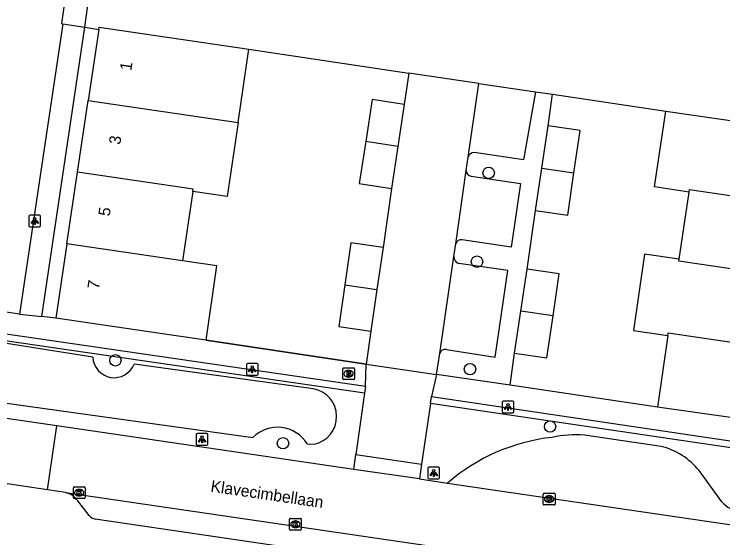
# Model space of a CAD drawing. Extents: x 164150 to 165261, y 382513 to 383432.
# Drawn here: x 164316.6 to 164377.4, y 383210.7 to 383255.6 of the extents above; entities that cross this region are included whole.
import ezdxf

# ---------------------------------------------------------------- set-up
doc = ezdxf.new("R2010")
doc.units = 0
for name, color, linetype in [('IMGEO_Boom', 7, 'Continuous'), ('IMGEO_Brandkraan', 7, 'Continuous'), ('IMGEO_Fietspad_gesloten', 7, 'Continuous'), ('IMGEO_Greppel_droge_sloot', 7, 'Continuous'), ('IMGEO_Groenvoorziening', 7, 'Continuous'), ('IMGEO_Haag', 7, 'Continuous'), ('IMGEO_Kolk', 7, 'Continuous'), ('IMGEO_Lichtpunt', 7, 'Continuous'), ('IMGEO_Muur', 7, 'Continuous'), ('IMGEO_Openbare_ruimte_label', 7, 'Continuous'), ('IMGEO_Pand', 7, 'Continuous'), ('IMGEO_Pand_nummerreeks', 7, 'Continuous'), ('IMGEO_Parkeervlak_open', 7, 'Continuous'), ('IMGEO_Rijbaan_lokaal_open', 7, 'Continuous'), ('IMGEO_Voetpad_open', 7, 'Continuous')]:
    doc.layers.add(name, color=color, linetype=linetype)

msp = doc.modelspace()

# ---------------------------------------------------------------- linework, layer by layer
at = {"layer": 'IMGEO_Boom'}
for centre in [(164357.29, 383241.98), (164356.29, 383234.38), (164325.308, 383225.936), (164355.69, 383225.18), (164362.55, 383220.264), (164339.67, 383218.836)]:
    msp.add_circle(centre, 0.489, dxfattribs=at)
at = {"layer": 'IMGEO_Brandkraan'}
for p, q in [((164344.787, 383224.36), (164344.787, 383225.212)), ((164344.862, 383225.286), (164345.714, 383225.286)), ((164345.275, 383225.066), (164345.3, 383225.066)), ((164345.788, 383225.212), (164345.788, 383224.36)), ((164345.714, 383224.286), (164344.862, 383224.286)), ((164345.298, 383224.506), (164345.273, 383224.506))]:
    msp.add_line(p, q, dxfattribs=at)
for points in [[(164344.787, 383224.36), (164344.787, 383225.212)], [(164344.862, 383225.286), (164345.714, 383225.286)], [(164345.135, 383224.986), (164345.135, 383224.586), (164345.348, 383224.586)], [(164345.366, 383224.986), (164345.135, 383224.986)], [(164345.314, 383224.905), (164345.26, 383224.905), (164345.26, 383224.829)], [(164345.26, 383224.829), (164345.313, 383224.829)], [(164345.322, 383224.753), (164345.26, 383224.753), (164345.26, 383224.672)], [(164345.788, 383225.212), (164345.788, 383224.36)], [(164345.714, 383224.286), (164344.862, 383224.286)], [(164345.26, 383224.672), (164345.322, 383224.672)]]:
    msp.add_lwpolyline(points, dxfattribs=at)
for centre, radius, start, end in [((164344.864, 383225.21), 0.0765, 91.55205, 178.44795), ((164344.864, 383225.21), 0.0765, 91.55205, 178.44795), ((164345.315, 383224.867), 0.0379, 267.82845, 90.93552), ((164345.323, 383224.712), 0.0404, 269.87594, 90.50774), ((164345.37, 383224.841), 0.145, 59.4692, 91.53667), ((164345.395, 383224.888), 0.0922, 285.51372, 58.15012), ((164345.4, 383224.696), 0.105, 301.31148, 78.98903), ((164345.712, 383225.21), 0.0765, 1.55205, 88.44795), ((164345.712, 383225.21), 0.0765, 1.55205, 88.44795), ((164344.864, 383224.362), 0.0765, 181.55205, 268.44795), ((164344.864, 383224.362), 0.0765, 181.55205, 268.44795), ((164345.354, 383224.837), 0.251, 268.66757, 293.53466), ((164345.712, 383224.362), 0.0765, 271.55205, 358.44795), ((164345.712, 383224.362), 0.0765, 271.55205, 358.44795)]:
    msp.add_arc(centre, radius, start, end, dxfattribs=at)
for centre, major_axis, ratio, start_param, end_param in [((164345.274, 383224.786), (-0.387, 0.002), 0.722429, 4.712389, 7.853982), ((164345.299, 383224.786), (-0.39, 0.002), 0.717154, 1.570796, 4.712389)]:
    msp.add_ellipse(centre, major_axis=major_axis, ratio=ratio, start_param=start_param, end_param=end_param, dxfattribs=at)
at = {"layer": 'IMGEO_Fietspad_gesloten'}
for points in [[(164322.366, 383266.481), (164320.69, 383254.773), (164320.803, 383254.755)], [(164322.679, 383254.458), (164324.331, 383266.264)], [(164320.803, 383254.755), (164322.679, 383254.458)]]:
    msp.add_lwpolyline(points, dxfattribs=at)
at = {"layer": 'IMGEO_Greppel_droge_sloot'}
for points in [[(164323.369, 383226.197), (164312.525, 383227.923)], [(164342.263, 383223.494), (164326.908, 383225.609)], [(164312.076, 383222.814), (164337.095, 383219.329)], [(164341.734, 383218.793), (164342.335, 383218.758)]]:
    msp.add_lwpolyline(points, dxfattribs=at)
for centre, radius, start, end in [((164325.202, 383226.288), 1.836, 182.84016, 338.29295), ((164341.856, 383221.119), 2.409, 281.46954, 80.27242), ((164339.204, 383217.235), 2.972, 31.61887, 135.19943)]:
    msp.add_arc(centre, radius, start, end, dxfattribs=at)
at = {"layer": 'IMGEO_Groenvoorziening'}
for points in [[(164322.679, 383254.458), (164323.883, 383254.268)], [(164336.737, 383252.56), (164350.45, 383250.529)], [(164362.756, 383248.709), (164372.462, 383247.267)]]:
    msp.add_lwpolyline(points, dxfattribs=at)
at = {"layer": 'IMGEO_Haag'}
for points in [[(164346.649, 383223.134), (164306.801, 383228.917), (164305.396, 383229.179)], [(164389.265, 383216.78), (164352.299, 383222.243)]]:
    msp.add_lwpolyline(points, dxfattribs=at)
at = {"layer": 'IMGEO_Kolk'}
for p, q in [((164321.706, 383214.18), (164321.706, 383215.032)), ((164321.781, 383215.106), (164322.633, 383215.106)), ((164322.707, 383215.032), (164322.707, 383214.18)), ((164322.194, 383214.886), (164322.219, 383214.886)), ((164361.972, 383213.629), (164361.972, 383214.481)), ((164362.047, 383214.555), (164362.899, 383214.555)), ((164362.973, 383214.481), (164362.973, 383213.629)), ((164322.633, 383214.106), (164321.781, 383214.106)), ((164322.217, 383214.326), (164322.192, 383214.326)), ((164362.483, 383213.775), (164362.458, 383213.775)), ((164362.46, 383214.335), (164362.485, 383214.335)), ((164362.899, 383213.555), (164362.047, 383213.555)), ((164340.232, 383211.483), (164340.232, 383212.335)), ((164340.307, 383212.409), (164341.159, 383212.409)), ((164340.72, 383212.189), (164340.745, 383212.189)), ((164341.233, 383212.335), (164341.233, 383211.483)), ((164341.159, 383211.409), (164340.307, 383211.409)), ((164340.743, 383211.629), (164340.718, 383211.629))]:
    msp.add_line(p, q, dxfattribs=at)
for points in [[(164321.706, 383214.18), (164321.706, 383215.032)], [(164321.781, 383215.106), (164322.633, 383215.106)], [(164322.707, 383215.032), (164322.707, 383214.18)], [(164322.027, 383214.806), (164322.15, 383214.806), (164322.15, 383214.655), (164322.28, 383214.806), (164322.444, 383214.806), (164322.298, 383214.655), (164322.451, 383214.406), (164322.299, 383214.406), (164322.214, 383214.57), (164322.15, 383214.503), (164322.15, 383214.406), (164322.027, 383214.406), (164322.027, 383214.806)], [(164361.972, 383213.629), (164361.972, 383214.481)], [(164362.047, 383214.555), (164362.899, 383214.555)], [(164362.973, 383214.481), (164362.973, 383213.629)], [(164322.633, 383214.106), (164321.781, 383214.106)], [(164362.293, 383214.255), (164362.416, 383214.255), (164362.416, 383214.104), (164362.546, 383214.255), (164362.71, 383214.255), (164362.564, 383214.104), (164362.717, 383213.855), (164362.565, 383213.855), (164362.48, 383214.019), (164362.416, 383213.952), (164362.416, 383213.855), (164362.293, 383213.855), (164362.293, 383214.255)], [(164362.899, 383213.555), (164362.047, 383213.555)], [(164340.232, 383211.483), (164340.232, 383212.335)], [(164340.307, 383212.409), (164341.159, 383212.409)], [(164340.553, 383212.109), (164340.676, 383212.109), (164340.676, 383211.958), (164340.806, 383212.109), (164340.97, 383212.109), (164340.824, 383211.958), (164340.977, 383211.709), (164340.825, 383211.709), (164340.74, 383211.873), (164340.676, 383211.806), (164340.676, 383211.709), (164340.553, 383211.709), (164340.553, 383212.109)], [(164341.233, 383212.335), (164341.233, 383211.483)], [(164341.159, 383211.409), (164340.307, 383211.409)]]:
    msp.add_lwpolyline(points, dxfattribs=at)
for centre, start, end in [((164321.783, 383215.03), 91.55205, 178.44795), ((164321.783, 383215.03), 91.55205, 178.44795), ((164322.631, 383215.03), 1.55205, 88.44795), ((164322.631, 383215.03), 1.55205, 88.44795), ((164362.049, 383214.479), 91.55205, 178.44795), ((164362.049, 383214.479), 91.55205, 178.44795), ((164362.897, 383214.479), 1.55205, 88.44795), ((164362.897, 383214.479), 1.55205, 88.44795), ((164321.783, 383214.182), 181.55205, 268.44795), ((164321.783, 383214.182), 181.55205, 268.44795), ((164322.631, 383214.182), 271.55205, 358.44795), ((164322.631, 383214.182), 271.55205, 358.44795), ((164362.049, 383213.631), 181.55205, 268.44795), ((164362.049, 383213.631), 181.55205, 268.44795), ((164362.897, 383213.631), 271.55205, 358.44795), ((164362.897, 383213.631), 271.55205, 358.44795), ((164340.309, 383212.333), 91.55205, 178.44795), ((164340.309, 383212.333), 91.55205, 178.44795), ((164341.157, 383212.333), 1.55205, 88.44795), ((164341.157, 383212.333), 1.55205, 88.44795), ((164340.309, 383211.485), 181.55205, 268.44795), ((164340.309, 383211.485), 181.55205, 268.44795), ((164341.157, 383211.485), 271.55205, 358.44795), ((164341.157, 383211.485), 271.55205, 358.44795)]:
    msp.add_arc(centre, 0.0765, start, end, dxfattribs=at)
for centre, major_axis, ratio, start_param, end_param in [((164322.193, 383214.606), (-0.387, 0.002), 0.722429, 4.712389, 7.853982), ((164322.218, 383214.606), (-0.39, 0.002), 0.717154, 1.570796, 4.712389), ((164362.459, 383214.055), (-0.387, 0.002), 0.722429, 4.712389, 7.853982), ((164362.484, 383214.055), (-0.39, 0.002), 0.717154, 1.570796, 4.712389), ((164340.719, 383211.909), (-0.387, 0.002), 0.722429, 4.712389, 7.853982), ((164340.744, 383211.909), (-0.39, 0.002), 0.717154, 1.570796, 4.712389)]:
    msp.add_ellipse(centre, major_axis=major_axis, ratio=ratio, start_param=start_param, end_param=end_param, dxfattribs=at)
at = {"layer": 'IMGEO_Lichtpunt'}
for p, q in [((164317.904, 383238.277), (164317.904, 383237.47)), ((164317.904, 383238.277), (164317.904, 383237.47)), ((164318.806, 383238.372), (164317.998, 383238.372)), ((164318.806, 383238.372), (164317.998, 383238.372)), ((164318.9, 383237.47), (164318.9, 383238.277)), ((164318.9, 383237.47), (164318.9, 383238.277)), ((164317.998, 383237.376), (164318.806, 383237.376)), ((164317.998, 383237.376), (164318.806, 383237.376)), ((164336.535, 383225.578), (164336.535, 383224.771)), ((164336.535, 383225.578), (164336.535, 383224.771)), ((164337.437, 383225.673), (164336.629, 383225.673)), ((164337.437, 383225.673), (164336.629, 383225.673)), ((164337.531, 383224.771), (164337.531, 383225.578)), ((164337.531, 383224.771), (164337.531, 383225.578)), ((164336.629, 383224.677), (164337.437, 383224.677)), ((164336.629, 383224.677), (164337.437, 383224.677)), ((164358.446, 383222.35), (164358.446, 383221.543)), ((164358.446, 383222.35), (164358.446, 383221.543)), ((164359.348, 383222.445), (164358.54, 383222.445)), ((164359.348, 383222.445), (164358.54, 383222.445)), ((164359.442, 383221.543), (164359.442, 383222.35)), ((164359.442, 383221.543), (164359.442, 383222.35)), ((164358.54, 383221.449), (164359.348, 383221.449)), ((164358.54, 383221.449), (164359.348, 383221.449)), ((164332.24, 383219.567), (164332.24, 383218.76)), ((164332.24, 383219.567), (164332.24, 383218.76)), ((164333.142, 383219.662), (164332.334, 383219.662)), ((164333.142, 383219.662), (164332.334, 383219.662)), ((164333.236, 383218.76), (164333.236, 383219.567)), ((164333.236, 383218.76), (164333.236, 383219.567)), ((164332.334, 383218.666), (164333.142, 383218.666)), ((164332.334, 383218.666), (164333.142, 383218.666)), ((164352.084, 383216.687), (164352.084, 383215.88)), ((164352.084, 383216.687), (164352.084, 383215.88)), ((164352.986, 383216.782), (164352.178, 383216.782)), ((164352.986, 383216.782), (164352.178, 383216.782)), ((164353.08, 383215.88), (164353.08, 383216.687)), ((164353.08, 383215.88), (164353.08, 383216.687)), ((164352.178, 383215.786), (164352.986, 383215.786)), ((164352.178, 383215.786), (164352.986, 383215.786))]:
    msp.add_line(p, q, dxfattribs=at)
for points in [[(164318.278, 383237.941), (164318.317, 383237.913), (164318.129, 383237.651), (164318.091, 383237.678), (164318.278, 383237.941)], [(164318.38, 383237.893), (164318.427, 383237.893), (164318.427, 383237.571), (164318.38, 383237.571), (164318.38, 383237.893)], [(164318.49, 383237.913), (164318.528, 383237.94), (164318.715, 383237.678), (164318.676, 383237.65), (164318.49, 383237.913)], [(164336.909, 383225.242), (164336.948, 383225.214), (164336.76, 383224.952), (164336.722, 383224.979), (164336.909, 383225.242)], [(164337.011, 383225.194), (164337.058, 383225.194), (164337.058, 383224.872), (164337.011, 383224.872), (164337.011, 383225.194)], [(164337.121, 383225.214), (164337.159, 383225.241), (164337.346, 383224.979), (164337.307, 383224.951), (164337.121, 383225.214)], [(164358.82, 383222.014), (164358.859, 383221.986), (164358.671, 383221.724), (164358.633, 383221.751), (164358.82, 383222.014)], [(164358.922, 383221.966), (164358.969, 383221.966), (164358.969, 383221.644), (164358.922, 383221.644), (164358.922, 383221.966)], [(164359.032, 383221.986), (164359.07, 383222.013), (164359.257, 383221.751), (164359.218, 383221.723), (164359.032, 383221.986)], [(164332.614, 383219.231), (164332.653, 383219.203), (164332.465, 383218.941), (164332.427, 383218.968), (164332.614, 383219.231)], [(164332.826, 383219.203), (164332.864, 383219.23), (164333.051, 383218.968), (164333.012, 383218.94), (164332.826, 383219.203)], [(164332.716, 383219.183), (164332.763, 383219.183), (164332.763, 383218.861), (164332.716, 383218.861), (164332.716, 383219.183)], [(164352.458, 383216.351), (164352.497, 383216.323), (164352.309, 383216.061), (164352.271, 383216.088), (164352.458, 383216.351)], [(164352.56, 383216.303), (164352.607, 383216.303), (164352.607, 383215.981), (164352.56, 383215.981), (164352.56, 383216.303)], [(164352.67, 383216.323), (164352.708, 383216.35), (164352.895, 383216.088), (164352.856, 383216.06), (164352.67, 383216.323)]]:
    msp.add_lwpolyline(points, dxfattribs=at)
for centre in [(164318.403, 383238.075), (164337.034, 383225.376), (164358.945, 383222.148), (164332.739, 383219.365), (164352.583, 383216.485)]:
    msp.add_circle(centre, 0.0994, dxfattribs=at)
for centre, start, end in [((164317.998, 383238.277), 90, 180), ((164317.998, 383238.277), 90, 180), ((164318.806, 383238.277), 0, 90), ((164318.806, 383238.277), 0, 90), ((164317.998, 383237.47), 180, 270), ((164317.998, 383237.47), 180, 270), ((164318.806, 383237.47), 270, 0), ((164318.806, 383237.47), 270, 360), ((164336.629, 383225.578), 90, 180), ((164336.629, 383225.578), 90, 180), ((164337.437, 383225.578), 0, 90), ((164337.437, 383225.578), 0, 90), ((164336.629, 383224.771), 180, 270), ((164336.629, 383224.771), 180, 270), ((164337.437, 383224.771), 270, 0), ((164337.437, 383224.771), 270, 360), ((164358.54, 383222.35), 90, 180), ((164358.54, 383222.35), 90, 180), ((164359.348, 383222.35), 0, 90), ((164359.348, 383222.35), 0, 90), ((164358.54, 383221.543), 180, 270), ((164358.54, 383221.543), 180, 270), ((164359.348, 383221.543), 270, 0), ((164359.348, 383221.543), 270, 360), ((164332.334, 383219.567), 90, 180), ((164332.334, 383219.567), 90, 180), ((164333.142, 383219.567), 0, 90), ((164333.142, 383219.567), 0, 90), ((164332.334, 383218.76), 180, 270), ((164332.334, 383218.76), 180, 270), ((164333.142, 383218.76), 270, 0), ((164333.142, 383218.76), 270, 360), ((164352.178, 383216.687), 90, 180), ((164352.178, 383216.687), 90, 180), ((164352.986, 383216.687), 0, 90), ((164352.986, 383216.687), 0, 90), ((164352.178, 383215.88), 180, 270), ((164352.178, 383215.88), 180, 270), ((164352.986, 383215.88), 270, 0), ((164352.986, 383215.88), 270, 360)]:
    msp.add_arc(centre, 0.0946, start, end, dxfattribs=at)
at = {"layer": 'IMGEO_Muur'}
for points in [[(164336.737, 383252.56), (164350.45, 383250.529)], [(164361.299, 383248.926), (164362.756, 383248.709)], [(164362.756, 383248.709), (164372.462, 383247.267)], [(164333.073, 383227.652), (164346.791, 383225.621)], [(164359.126, 383223.796), (164352.832, 383224.725)], [(164371.75, 383221.936), (164359.126, 383223.796)]]:
    msp.add_lwpolyline(points, dxfattribs=at)
at = {"layer": 'IMGEO_Pand'}
for points in [[(164323.883, 383254.268), (164323.914, 383254.465), (164336.737, 383252.56)], [(164323.883, 383254.268), (164322.98, 383248.181)], [(164335.822, 383246.282), (164336.737, 383252.56)], [(164322.069, 383242.047), (164322.98, 383248.181)], [(164322.98, 383248.181), (164335.822, 383246.282)], [(164350.047, 383247.834), (164347.296, 383248.251), (164346.752, 383244.663)], [(164350.047, 383247.834), (164349.504, 383244.246)], [(164374.458, 383240.337), (164371.5, 383240.775), (164372.462, 383247.267)], [(164372.462, 383247.267), (164385.296, 383245.41)], [(164335.822, 383246.282), (164334.897, 383239.947), (164331.939, 383240.379)], [(164361.847, 383242.386), (164362.379, 383246.004)], [(164364.599, 383241.982), (164365.13, 383245.6), (164362.379, 383246.004)], [(164346.752, 383244.663), (164346.208, 383241.075), (164348.96, 383240.658)], [(164349.504, 383244.246), (164346.752, 383244.663)], [(164349.504, 383244.246), (164348.96, 383240.658)], [(164361.316, 383238.768), (164361.847, 383242.386)], [(164361.847, 383242.386), (164364.599, 383241.982)], [(164321.158, 383235.915), (164322.069, 383242.047)], [(164331.939, 383240.379), (164331.969, 383240.584), (164322.069, 383242.047)], [(164361.316, 383238.768), (164364.068, 383238.364), (164364.599, 383241.982)], [(164374.458, 383240.337), (164374.49, 383240.557), (164384.37, 383239.095)], [(164331.939, 383240.379), (164331.059, 383234.451)], [(164373.618, 383234.592), (164374.458, 383240.337)], [(164321.158, 383235.915), (164320.213, 383229.555)], [(164331.059, 383234.451), (164321.158, 383235.915)], [(164348.242, 383235.581), (164345.481, 383235.984), (164344.96, 383232.405)], [(164348.242, 383235.581), (164347.721, 383232.003)], [(164373.618, 383234.592), (164370.654, 383235.021), (164369.689, 383228.502), (164372.646, 383228.065)], [(164333.073, 383227.652), (164334.013, 383234.019), (164331.059, 383234.451)], [(164383.47, 383232.96), (164373.593, 383234.421), (164373.618, 383234.592)], [(164360.046, 383230.146), (164360.576, 383233.735)], [(164362.806, 383229.738), (164363.336, 383233.328), (164360.576, 383233.735)], [(164344.96, 383232.405), (164344.438, 383228.826), (164347.199, 383228.424)], [(164344.96, 383232.405), (164347.721, 383232.003)], [(164347.721, 383232.003), (164347.199, 383228.424)], [(164333.073, 383227.652), (164330.113, 383228.085), (164320.213, 383229.555)], [(164359.515, 383226.556), (164360.046, 383230.146)], [(164359.515, 383226.556), (164362.275, 383226.148), (164362.806, 383229.738)], [(164362.806, 383229.738), (164360.046, 383230.146)], [(164372.646, 383228.065), (164371.75, 383221.936)], [(164372.646, 383228.065), (164372.679, 383228.289), (164382.571, 383226.826)], [(164381.646, 383220.521), (164371.75, 383221.936)]]:
    msp.add_lwpolyline(points, dxfattribs=at)
at = {"layer": 'IMGEO_Parkeervlak_open'}
for points in [[(164356.447, 383249.643), (164361.299, 383248.926)], [(164372.061, 383218.573), (164365.489, 383219.525)], [(164377.27, 383213.821), (164375.319, 383216.501)]]:
    msp.add_lwpolyline(points, dxfattribs=at)
for centre, radius, start, end in [((164364.569, 383202.897), 16.549, 96.40662, 130.77833), ((164364.745, 383209.767), 9.787, 85.63917, 101.9285), ((164370.597, 383212.673), 6.079, 39.02909, 76.0604), ((164379.271, 383215.595), 2.675, 221.55848, 260.28211)]:
    msp.add_arc(centre, radius, start, end, dxfattribs=at)
at = {"layer": 'IMGEO_Rijbaan_lokaal_open'}
for points in [[(164350.45, 383250.529), (164350.047, 383247.834)], [(164356.447, 383249.643), (164350.45, 383250.529)], [(164355.52, 383243.332), (164356.447, 383249.643)], [(164355.35, 383242.175), (164355.52, 383243.332)], [(164354.477, 383235.916), (164355.35, 383242.175)], [(164348.96, 383240.658), (164348.242, 383235.581)], [(164354.317, 383234.833), (164354.477, 383235.916)], [(164353.094, 383226.527), (164354.317, 383234.833)], [(164347.199, 383228.424), (164346.791, 383225.621)], [(164352.832, 383224.725), (164353.094, 383226.527)], [(164346.791, 383225.621), (164352.832, 383224.725)], [(164320.301, 383220.326), (164313.765, 383221.282), (164311.03, 383221.732)], [(164319.477, 383214.848), (164320.301, 383220.326)], [(164345.723, 383216.604), (164320.301, 383220.326)], [(164351.35, 383215.78), (164345.723, 383216.604)], [(164319.477, 383214.848), (164312.954, 383215.828), (164310.649, 383216.175)], [(164351.35, 383215.78), (164353.76, 383215.428)], [(164353.76, 383215.428), (164385.733, 383210.747)], [(164321.024, 383214.615), (164319.477, 383214.848)], [(164321.024, 383214.615), (164360.993, 383208.763)]]:
    msp.add_lwpolyline(points, dxfattribs=at)
at = {"layer": 'IMGEO_Voetpad_open'}
for points in [[(164320.803, 383254.755), (164317.105, 383229.885)], [(164318.993, 383229.694), (164322.679, 383254.458)], [(164361.299, 383248.926), (164360.285, 383243.096), (164356.047, 383243.714)], [(164361.299, 383248.926), (164362.756, 383248.709)], [(164362.379, 383246.004), (164362.756, 383248.709)], [(164355.792, 383241.698), (164360.004, 383241.083), (164359.224, 383235.632), (164355.022, 383236.247)], [(164360.576, 383233.735), (164361.316, 383238.768)], [(164353.667, 383226.861), (164357.858, 383226.205), (164358.927, 383233.627), (164354.722, 383234.231)], [(164317.105, 383229.885), (164307.258, 383231.378)], [(164317.105, 383229.885), (164318.993, 383229.694)], [(164320.213, 383229.555), (164318.993, 383229.694)], [(164306.899, 383229.509), (164346.733, 383223.728)], [(164346.791, 383225.621), (164333.073, 383227.652)], [(164359.126, 383223.796), (164359.515, 383226.556)], [(164346.733, 383223.728), (164346.791, 383225.621)], [(164352.832, 383224.725), (164352.386, 383222.836)], [(164359.126, 383223.796), (164352.832, 383224.725)], [(164346.733, 383223.728), (164346.649, 383223.134)], [(164371.75, 383221.936), (164359.126, 383223.796)], [(164346.649, 383223.134), (164345.902, 383217.867)], [(164352.299, 383222.243), (164352.386, 383222.836)], [(164352.386, 383222.836), (164389.345, 383217.375)], [(164352.299, 383222.243), (164351.535, 383217.046)], [(164345.723, 383216.604), (164345.902, 383217.867)], [(164345.902, 383217.867), (164351.535, 383217.046)], [(164351.535, 383217.046), (164351.35, 383215.78)], [(164323.058, 383212.646), (164322.084, 383213.903)], [(164359.7, 383208.457), (164357.843, 383207.47), (164357.341, 383207.376), (164323.571, 383212.342)]]:
    msp.add_lwpolyline(points, dxfattribs=at)
for centre, radius, start, end in [((164356.038, 383243.172), 0.542, 89.05509, 162.81845), ((164355.881, 383242.223), 0.533, 185.20642, 260.43148), ((164354.946, 383235.758), 0.495, 81.1424, 161.40152), ((164354.891, 383234.782), 0.576, 174.90627, 252.95571), ((164353.577, 383226.356), 0.513, 79.93741, 160.53815), ((164320.672, 383212.946), 1.706, 34.13314, 78.08849), ((164323.735, 383213.204), 0.877, 219.47976, 259.21891)]:
    msp.add_arc(centre, radius, start, end, dxfattribs=at)

# ---------------------------------------------------------------- texts
at = {"layer": 'IMGEO_Openbare_ruimte_label'}
msp.add_text('Klavecimbellaan', height=1, rotation=351.65913, dxfattribs=at).set_placement((164333.42, 383214.701))
at = {"layer": 'IMGEO_Pand_nummerreeks'}
for s, p in [('1', (164326.668, 383250.681)), ('3', (164325.729, 383244.363)), ('5', (164324.818, 383238.23)), ('7', (164323.89, 383231.984))]:
    msp.add_text(s, height=1, rotation=81.54921, dxfattribs=at).set_placement(p)

doc.saveas('drawing.dxf')
